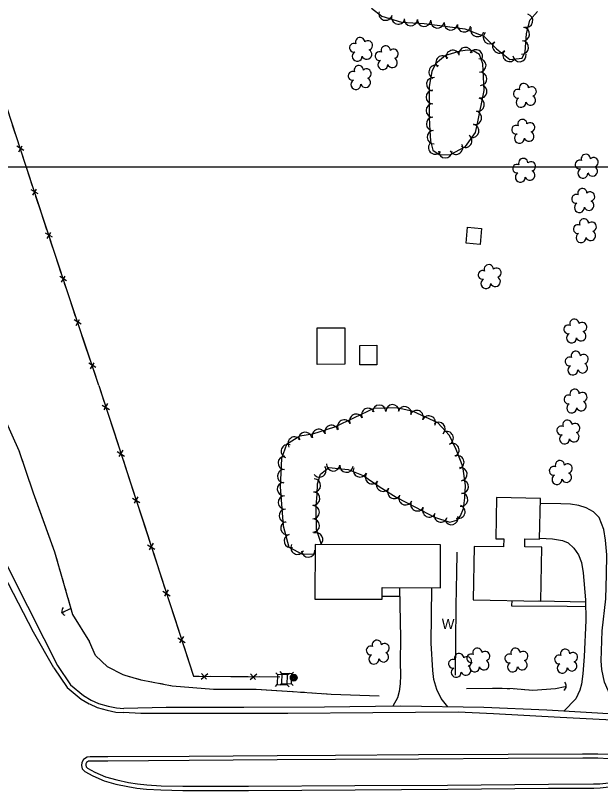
# Model space of a CAD drawing. Extents: x 353423 to 364002, y 127000 to 201942.
# Drawn here: x 361560.7 to 361910.2, y 148127.3 to 148590.5 of the extents above; entities that cross this region are included whole.
import ezdxf

# ---------------------------------------------------------------- set-up
doc = ezdxf.new("R2010")
doc.units = 0
for name, color, linetype in [('E_DTM_SlopeBottom', 7, 'Continuous'), ('E_DTM_SlopeTop', 7, 'Continuous'), ('E_FEN_Generic', 7, 'Continuous'), ('E_LAND_BrushLine', 7, 'Continuous'), ('E_LAND_TreeLine', 7, 'Continuous'), ('E_MISCPROP', 7, 'Continuous'), ('E_SGN', 7, 'Continuous'), ('E_STRUCT_WingWall', 7, 'Continuous'), ('E_WTR_FlowLine', 7, 'Continuous')]:
    doc.layers.add(name, color=color, linetype=linetype)

msp = doc.modelspace()

# ---------------------------------------------------------------- linework, layer by layer
at = {"layer": 'E_DTM_SlopeBottom'}
for p, q in [((361562.59, 148509.08), (361564.7, 148512.65)), ((361565.67, 148509.9), (361561.52, 148512.39)), ((361574.18, 148483.94), (361570.02, 148486.41)), ((361571.1, 148483.11), (361573.2, 148486.68)), ((361582.7, 148457.97), (361578.55, 148460.45)), ((361579.63, 148457.14), (361581.73, 148460.72)), ((361591.23, 148432.01), (361587.08, 148434.48)), ((361588.16, 148431.18), (361590.26, 148434.75)), ((361599.91, 148406.11), (361595.74, 148408.55)), ((361596.85, 148405.25), (361598.92, 148408.84)), ((361605.57, 148379.35), (361607.64, 148382.94)), ((361608.64, 148380.21), (361604.46, 148382.65)), ((361612.38, 148357.66), (361616.82, 148355)), ((361615.67, 148358.54), (361613.41, 148354.72)), ((361621.43, 148329.82), (361625.88, 148327.16)), ((361624.73, 148330.71), (361622.47, 148326.88)), ((361630.49, 148301.99), (361634.94, 148299.33)), ((361633.78, 148302.88), (361631.53, 148299.05)), ((361639.55, 148274.16), (361644, 148271.5)), ((361642.84, 148275.04), (361640.58, 148271.22)), ((361648.61, 148246.33), (361653.05, 148243.67)), ((361651.9, 148247.21), (361649.64, 148243.39)), ((361657.67, 148218.49), (361662.11, 148215.83)), ((361660.96, 148219.38), (361658.7, 148215.55)), ((361671.68, 148193.81), (361675.61, 148197.18)), ((361671.89, 148197.21), (361674.8, 148193.85)), ((361700.95, 148193.54), (361704.88, 148196.91)), ((361701.16, 148196.94), (361704.06, 148193.59))]:
    msp.add_line(p, q, dxfattribs=at)
for points in [[(361610.5, 148369.33), (361591.27, 148426.45), (361566.45, 148502), (361531.84, 148608.23), (361516.07, 148654.05), (361496.79, 148715), (361493.7, 148725.48)], [(361562.4, 148514.43), (361558.96, 148524.99)], [(361567.43, 148499.01), (361566.45, 148502), (361564.4, 148508.3)], [(361570.9, 148488.46), (361567.43, 148499.01)], [(361575.96, 148473.05), (361572.91, 148482.33)], [(361579.42, 148462.49), (361575.96, 148473.05)], [(361584.49, 148447.08), (361581.44, 148456.36)], [(361587.95, 148436.53), (361584.49, 148447.08)], [(361593.06, 148421.13), (361591.27, 148426.45), (361589.97, 148430.39)], [(361596.6, 148410.6), (361593.06, 148421.13)], [(361601.78, 148395.23), (361598.66, 148404.49)], [(361605.32, 148384.7), (361601.78, 148395.23)], [(361610.5, 148369.33), (361607.38, 148378.58)], [(361610.5, 148369.33), (361667.01, 148195.68), (361718.55, 148195.21)], [(361610.5, 148369.33), (361613.74, 148359.38)], [(361615.88, 148352.8), (361619.56, 148341.5)], [(361619.56, 148341.5), (361622.79, 148331.55)], [(361624.93, 148324.97), (361628.62, 148313.66)], [(361628.62, 148313.66), (361631.85, 148303.72)], [(361633.99, 148297.14), (361637.67, 148285.83)], [(361637.67, 148285.83), (361640.91, 148275.88)], [(361643.05, 148269.31), (361646.73, 148258)], [(361824.3, 148269.8), (361824.11, 148256.71), (361823.98, 148248.32), (361823.76, 148236.85), (361823.47, 148196.16)], [(361646.73, 148258), (361649.97, 148248.05)], [(361652.11, 148241.48), (361655.79, 148230.17)], [(361655.79, 148230.17), (361659.03, 148220.22)], [(361661.17, 148213.64), (361664.85, 148202.33)], [(361664.85, 148202.33), (361667.01, 148195.68), (361670.48, 148195.65)], [(361677.39, 148195.58), (361689.29, 148195.48)], [(361689.29, 148195.48), (361699.74, 148195.38)], [(361706.66, 148195.32), (361718.55, 148195.21)]]:
    msp.add_lwpolyline(points, dxfattribs=at)
for centre, radius, start, end in [((361591.31, 148234.66), 2.94, 139.2364, 245.4759), ((361886.76, 148189.77), 3.04, 301.1841, 47.4236)]:
    msp.add_arc(centre, radius, start, end, dxfattribs=at)
at = {"layer": 'E_DTM_SlopeTop'}
for points in [[(361583.65, 148200.58), (361571.36, 148221.84), (361556.48, 148250.88), (361543.03, 148276.75), (361535.48, 148292.76), (361525.92, 148314.72), (361516.7, 148336.91), (361508.2, 148357.31), (361496.9, 148384.1), (361485.1, 148413.23), (361474.57, 148438.32), (361459.23, 148474.71), (361449.78, 148496.84), (361434.61, 148533.39), (361422.83, 148562.09), (361409.43, 148593.58), (361401.01, 148614.16), (361385.63, 148650.86), (361375.85, 148674.25), (361362.58, 148706.13), (361358.92, 148714.75)], [(361364.27, 148715.17), (361370.57, 148700.19), (361381.03, 148675.16), (361394.66, 148642.05), (361403.75, 148621.03), (361416.68, 148590.94), (361426.07, 148567.95), (361438.9, 148536.5), (361448.78, 148513.72), (361460.51, 148485.38), (361468.9, 148465.29), (361483.2, 148430.85), (361491.23, 148412.17), (361502.32, 148385.87), (361511.37, 148363.95), (361519.01, 148345.28), (361527.12, 148327.43), (361538.21, 148300.85), (361546.75, 148281.03), (361554.22, 148264.34), (361567.75, 148237.45), (361577.61, 148218.16), (361585.72, 148201.97)], [(361583.65, 148200.58), (361591.58, 148188.76), (361599.82, 148181.93), (361604.7, 148179.13)], [(361585.72, 148201.97), (361593.45, 148190.45), (361601.25, 148183.99), (361605.95, 148181.3)], [(361604.84, 148179.06), (361609.38, 148176.81), (361615.48, 148175.32), (361620.65, 148174.19), (361625.23, 148173.8)], [(361605.95, 148181.3), (361610.24, 148179.18), (361616.04, 148177.76), (361621.02, 148176.67), (361625.44, 148176.29)], [(362233.91, 148178.43), (362203.4, 148175.82), (362147.09, 148172.74), (362112.5, 148170.31), (362071.89, 148166.73), (362034.89, 148163.48), (362026.38, 148163.45), (361990.67, 148165.45), (361940.7, 148168.04), (361886.09, 148170.95), (361846.21, 148173.11), (361825.23, 148174), (361774.12, 148173.77), (361723.44, 148173.36), (361666.01, 148173.24), (361635.54, 148173.3), (361625.23, 148173.8)], [(362145.02, 148172.59), (362096.98, 148171.11), (362047.97, 148168.77), (362030.59, 148167.45), (361978.34, 148169.68), (361921.83, 148172.72), (361878.24, 148175.26), (361840.55, 148176.79), (361790.97, 148177.72), (361745.39, 148177.13), (361697.08, 148176.8), (361650.63, 148176.79), (361625.43, 148176.19)], [(361716.95, 148148.02), (361664.52, 148147.64), (361615.83, 148147.37), (361605.24, 148147.34), (361603.4, 148147.15), (361601.24, 148145.77), (361600.35, 148144.04), (361600.04, 148142.2), (361600.58, 148140.18), (361602.07, 148138.54), (361606.91, 148136.05), (361613.66, 148133.03), (361620.57, 148131.13), (361627.69, 148129.58), (361633.23, 148128.7), (361638.98, 148128.09), (361647.51, 148127.62), (361660.7, 148127.27), (361699.82, 148127.37), (361763.54, 148127.74), (361818.91, 148128.04), (361879.19, 148128.59)], [(361879.18, 148128.59), (361906.14, 148128.69), (361910.01, 148128.85), (361918.93, 148129.85), (361945.51, 148134.67), (361947.89, 148135.78), (361949.32, 148137.02), (361950.11, 148138.74), (361950.19, 148140.77), (361949.21, 148142.82), (361947.83, 148143.52), (361944.1, 148144.32), (361921.94, 148148.17), (361915.29, 148148.74), (361908.67, 148149.07), (361899.56, 148149.02), (361854.99, 148148.85), (361801.49, 148148.53), (361751.87, 148148.23), (361716.96, 148148.02)], [(361879.17, 148131.09), (361906.08, 148131.19), (361909.82, 148131.35), (361918.56, 148132.33), (361944.75, 148137.08), (361946.51, 148137.9), (361947.27, 148138.55), (361947.63, 148139.34), (361947.67, 148140.25), (361947.32, 148140.97), (361946.98, 148141.14), (361943.62, 148141.87), (361921.62, 148145.69), (361915.12, 148146.24), (361908.62, 148146.57), (361899.58, 148146.52), (361855, 148146.35), (361801.51, 148146.03), (361751.88, 148145.73), (361716.97, 148145.52)], [(361716.97, 148145.52), (361664.53, 148145.14), (361615.84, 148144.87), (361605.37, 148144.84), (361604.24, 148144.72), (361603.15, 148144.02), (361602.75, 148143.24), (361602.59, 148142.32), (361602.84, 148141.42), (361603.62, 148140.56), (361608, 148138.3), (361614.51, 148135.39), (361621.17, 148133.56), (361628.16, 148132.04), (361633.55, 148131.18), (361639.18, 148130.58), (361647.61, 148130.12), (361660.73, 148129.77), (361699.81, 148129.87), (361763.52, 148130.24), (361818.89, 148130.54), (361879.17, 148131.09)]]:
    msp.add_lwpolyline(points, dxfattribs=at)
at = {"layer": 'E_FEN_Generic'}
for points in [[(361773.46, 148594.94), (361779.56, 148590.09), (361791.22, 148586.61), (361804.79, 148585.85), (361815.72, 148584.44), (361829.18, 148582.48), (361840.41, 148578.24), (361848.16, 148570.65), (361856.02, 148564.14), (361863.36, 148564.95), (361865.21, 148568.76), (361866.01, 148579.6), (361868.04, 148587.73), (361872.53, 148592.92)], [(361817.52, 148566.65), (361811.64, 148561.56), (361809.5, 148557.03), (361807.9, 148548.02), (361807.94, 148536.96), (361807.92, 148529.47), (361808.22, 148521.5), (361808.62, 148515.67), (361809.95, 148510.09), (361813.74, 148507.39), (361820.28, 148507.21), (361829.48, 148512.13), (361835.48, 148520.62), (361836.68, 148525.93), (361840.71, 148545.78), (361839.84, 148561.66), (361837.89, 148567.23), (361834.19, 148569.42), (361830.99, 148569.83), (361826.3, 148569.17), (361817.52, 148566.65)], [(361743.59, 148274.3), (361740.47, 148283.29), (361740.33, 148297.4), (361740.88, 148304.16), (361741.15, 148310.51), (361742.83, 148316.39), (361747.98, 148320.34), (361759.35, 148319.24), (361768.48, 148315.53), (361778.06, 148309.06), (361788.04, 148302.52), (361799.23, 148296.77), (361811.02, 148290.75), (361820.26, 148287.68), (361824.35, 148288.8), (361826.64, 148291.49), (361828.34, 148295.87), (361829.16, 148302.3), (361829.58, 148309.57), (361827.95, 148321), (361823.96, 148331.05), (361819.9, 148339.44), (361812.93, 148347.14), (361798.29, 148353.75), (361788.44, 148356.1), (361774.72, 148355.69), (361751.36, 148344.37), (361738.1, 148340.26), (361730.61, 148339.11), (361722.62, 148334.16), (361719.52, 148325.64), (361718.89, 148308.81), (361720.52, 148285.44), (361724.01, 148272.71), (361732.11, 148268.52), (361739.61, 148268.77)]]:
    msp.add_lwpolyline(points, dxfattribs=at)
for centre, radius, start, end in [((361781.75, 148591.62), 3.99, 163.3842, 343.3689), ((361865.81, 148587.44), 3.99, 256.0013, 75.986), ((361789.4, 148589.33), 3.99, 163.3842, 343.3689), ((361796.79, 148588.39), 3.99, 176.8145, 356.7992), ((361804.77, 148587.95), 3.99, 176.8145, 356.7992), ((361812.84, 148586.92), 3.99, 172.6298, 352.6145), ((361820.79, 148585.81), 3.99, 171.7186, 351.7033), ((361828.69, 148584.66), 3.99, 171.7186, 351.7033), ((361836.65, 148581.89), 3.99, 159.3242, 339.3089), ((361863.89, 148579.33), 3.99, 265.7746, 85.7593), ((361766.59, 148574.68), 2.78, 1.1954, 202.2064), ((361844.14, 148577.51), 3.99, 135.639, 315.6237), ((361762.86, 148571.28), 2.61, 63.9035, 281.8361), ((361771.24, 148572.68), 2.78, 284.5183, 132.2913), ((361849.74, 148572.06), 3.99, 140.3487, 320.3333), ((361863.3, 148571.36), 3.99, 265.7746, 85.7593), ((361764.85, 148566.13), 2.97, 119.1983, 2.1715), ((361770.57, 148567.35), 2.97, 201.5475, 62.7813), ((361778.16, 148566.24), 2.61, 63.9035, 281.8361), ((361781.89, 148569.64), 2.78, 1.1954, 202.2064), ((361786.54, 148567.64), 2.78, 284.5183, 132.2913), ((361821.97, 148565.74), 4.02, 16.0108, 195.9955), ((361829.51, 148567.49), 4.02, 8.0027, 187.9873), ((361835.72, 148566.07), 4.02, 329.43, 149.4147), ((361855.89, 148566.96), 3.99, 140.3487, 320.3333), ((361780.15, 148561.09), 2.97, 119.1983, 2.1715), ((361785.87, 148562.31), 2.97, 201.5475, 62.7813), ((361815.86, 148562.42), 4.02, 40.9013, 220.886), ((361837.79, 148560.68), 4.02, 273.121, 93.1056), ((361861.84, 148566.89), 3.99, 186.3564, 6.3411), ((361765.79, 148557.83), 2.78, 1.1954, 202.2064), ((361811.71, 148556.78), 4.02, 64.7012, 244.6859), ((361762.07, 148554.43), 2.61, 63.9035, 281.8361), ((361770.44, 148555.83), 2.78, 284.5183, 132.2913), ((361838.22, 148552.64), 4.02, 273.121, 93.1056), ((361764.05, 148549.28), 2.97, 119.1983, 2.1715), ((361769.78, 148550.5), 2.97, 201.5475, 62.7813), ((361810.29, 148549.44), 4.02, 79.933, 259.9176), ((361864.47, 148547.14), 2.78, 1.1954, 202.2064), ((361810.03, 148541.8), 4.02, 90.2409, 270.2256), ((361838.43, 148545.16), 4.02, 258.5346, 78.5193), ((361860.74, 148543.75), 2.61, 63.9035, 281.8361), ((361869.12, 148545.15), 2.78, 284.5183, 132.2913), ((361836.83, 148537.27), 4.02, 258.5346, 78.5193), ((361862.73, 148538.59), 2.97, 119.1983, 2.1715), ((361868.45, 148539.81), 2.97, 201.5475, 62.7813), ((361810.04, 148533.74), 4.02, 89.8396, 269.8242), ((361835.23, 148529.38), 4.02, 258.5346, 78.5193), ((361810.17, 148525.78), 4.02, 92.1785, 272.1632), ((361863.52, 148525.69), 2.78, 1.1954, 202.2064), ((361868.17, 148523.69), 2.78, 284.5183, 132.2913), ((361810.59, 148517.81), 4.02, 93.9262, 273.9109), ((361833.53, 148521.56), 4.02, 257.286, 77.2706), ((361859.79, 148522.29), 2.61, 63.9035, 281.8361), ((361829.4, 148515.66), 4.02, 234.7564, 54.7411), ((361861.78, 148517.14), 2.97, 119.1983, 2.1715), ((361867.51, 148518.36), 2.97, 201.5475, 62.7813), ((361811.43, 148511.62), 4.02, 144.5144, 324.499), ((361823.89, 148511.53), 4.02, 208.1247, 28.1094), ((361817.51, 148509.4), 4.02, 178.4567, 358.4413), ((361864.05, 148502.38), 2.78, 1.1954, 202.2064), ((361897.71, 148501.42), 2.61, 63.9035, 281.8361), ((361901.44, 148504.82), 2.78, 1.1954, 202.2064), ((361906.09, 148502.82), 2.78, 284.5183, 132.2913), ((361860.33, 148498.98), 2.61, 63.9035, 281.8361), ((361868.7, 148500.38), 2.78, 284.5183, 132.2913), ((361899.7, 148496.27), 2.97, 119.1983, 2.1715), ((361905.42, 148497.49), 2.97, 201.5475, 62.7813), ((361862.31, 148493.83), 2.97, 119.1983, 2.1715), ((361868.04, 148495.05), 2.97, 201.5475, 62.7813), ((361899.35, 148484.32), 2.78, 1.1954, 202.2064), ((361904, 148482.32), 2.78, 284.5183, 132.2913), ((361895.63, 148480.92), 2.61, 63.9035, 281.8361), ((361897.61, 148475.77), 2.97, 119.1983, 2.1715), ((361903.34, 148476.99), 2.97, 201.5475, 62.7813), ((361900.35, 148466.25), 2.78, 1.1954, 202.2064), ((361905, 148464.26), 2.78, 284.5183, 132.2913), ((361896.63, 148462.86), 2.61, 63.9035, 281.8361), ((361904.34, 148458.93), 2.97, 201.5475, 62.7813), ((361898.61, 148457.7), 2.97, 119.1983, 2.1715), ((361843.44, 148438.83), 2.78, 1.1954, 202.2064), ((361848.09, 148436.84), 2.78, 284.5183, 132.2913), ((361839.72, 148435.44), 2.61, 63.9035, 281.8361), ((361847.43, 148431.51), 2.97, 201.5475, 62.7813), ((361841.7, 148430.28), 2.97, 119.1983, 2.1715), ((361894.61, 148406.33), 2.78, 1.1954, 202.2064), ((361899.26, 148404.33), 2.78, 284.5183, 132.2913), ((361890.89, 148402.93), 2.61, 63.9035, 281.8361), ((361898.6, 148399), 2.97, 201.5475, 62.7813), ((361892.87, 148397.78), 2.97, 119.1983, 2.1715), ((361895.48, 148387.12), 2.78, 1.1954, 202.2064), ((361900.13, 148385.13), 2.78, 284.5183, 132.2913), ((361891.75, 148383.72), 2.61, 63.9035, 281.8361), ((361893.74, 148378.57), 2.97, 119.1983, 2.1715), ((361899.46, 148379.79), 2.97, 201.5475, 62.7813), ((361894.76, 148364.42), 2.78, 1.1954, 202.2064), ((361899.41, 148362.43), 2.78, 284.5183, 132.2913), ((361891.03, 148361.03), 2.61, 63.9035, 281.8361), ((361898.75, 148357.09), 2.97, 201.5475, 62.7813), ((361771.38, 148351.76), 3.98, 25.8631, 205.8477), ((361778.02, 148353.71), 3.98, 1.6862, 181.6709), ((361785.97, 148353.94), 3.98, 1.6862, 181.6709), ((361793.23, 148352.81), 3.98, 346.6139, 166.5985), ((361893.02, 148355.87), 2.97, 119.1983, 2.1715), ((361764.22, 148348.29), 3.98, 25.8631, 205.8477), ((361800.4, 148350.51), 3.98, 335.7183, 155.703), ((361807.65, 148347.24), 3.98, 335.7183, 155.703), ((361757.06, 148344.82), 3.98, 25.8631, 205.8477), ((361813.47, 148343.45), 3.98, 312.1343, 132.119), ((361890.46, 148345.93), 2.78, 1.1954, 202.2064), ((361895.11, 148343.93), 2.78, 284.5183, 132.2913), ((361733.82, 148337.49), 3.98, 8.7044, 188.6891), ((361741.87, 148339.25), 3.98, 17.2612, 197.2459), ((361749.47, 148341.61), 3.98, 17.2612, 197.2459), ((361818.32, 148337.93), 3.98, 295.8276, 115.8123), ((361886.73, 148342.53), 2.61, 63.9035, 281.8361), ((361894.45, 148338.6), 2.97, 201.5475, 62.7813), ((361727.43, 148334.69), 3.98, 31.8024, 211.7871), ((361888.72, 148337.38), 2.97, 119.1983, 2.1715), ((361723.35, 148330.08), 3.98, 69.9749, 249.9595), ((361821.78, 148330.77), 3.98, 295.8276, 115.8123), ((361824.7, 148323.53), 3.98, 291.6438, 111.6285), ((361721.5, 148323.09), 3.98, 87.8741, 267.8588), ((361750.5, 148322.19), 3.98, 174.4977, 354.4823), ((361885.96, 148321.73), 2.78, 1.1954, 202.2064), ((361721.21, 148315.14), 3.98, 87.8741, 267.8588), ((361742.25, 148318.58), 3.98, 217.4638, 37.4484), ((361758.42, 148321.43), 3.98, 174.4977, 354.4823), ((361766.45, 148318.6), 3.98, 157.8447, 337.8294), ((361826.51, 148316.35), 3.98, 278.1216, 98.1063), ((361882.23, 148318.33), 2.61, 63.9035, 281.8361), ((361890.61, 148319.73), 2.78, 284.5183, 132.2913), ((361739.03, 148309.63), 3.98, 267.6288, 87.6135), ((361773.72, 148314.5), 3.98, 145.9834, 325.9681), ((361884.22, 148313.18), 2.97, 119.1983, 2.1715), ((361889.94, 148314.4), 2.97, 201.5475, 62.7813), ((361721.07, 148307.41), 3.98, 94.0114, 273.9961), ((361780.3, 148310.08), 3.98, 146.7941, 326.7788), ((361827.45, 148308.87), 3.98, 266.778, 86.7627), ((361738.6, 148301.77), 3.98, 265.3051, 85.2897), ((361786.95, 148305.72), 3.98, 146.7941, 326.7788), ((361826.91, 148301.09), 3.98, 262.668, 82.6527), ((361721.63, 148299.48), 3.98, 94.0114, 273.9961), ((361793.7, 148301.95), 3.98, 152.7926, 332.7773), ((361800.77, 148298.32), 3.98, 152.9664, 332.9511), ((361722.18, 148291.54), 3.98, 94.0114, 273.9961), ((361738.28, 148293.64), 3.98, 270.5802, 90.5648), ((361807.86, 148294.7), 3.98, 152.9664, 332.9511), ((361825.33, 148293.86), 3.98, 248.8721, 68.8568), ((361814.85, 148291.67), 3.98, 161.6062, 341.5909), ((361821.21, 148290.1), 3.98, 195.3374, 15.3221), ((361723.06, 148284.08), 3.98, 105.307, 285.2916), ((361738.36, 148285.68), 3.98, 270.5802, 90.5648), ((361740.32, 148277.37), 3.98, 309.4374, 109.1494), ((361725.15, 148276.4), 3.98, 105.307, 285.2916), ((361729.14, 148272.4), 3.98, 152.6257, 332.6104), ((361735.57, 148270.72), 3.98, 181.975, 1.9597), ((361776.6, 148214.36), 2.78, 1.1954, 202.2064), ((361772.88, 148210.96), 2.61, 63.9035, 281.8361), ((361781.25, 148212.36), 2.78, 284.5183, 132.2913), ((361836.66, 148209.66), 2.78, 1.1954, 202.2064), ((361859.42, 148209.63), 2.78, 1.1954, 202.2064), ((361889.13, 148208.97), 2.78, 1.1954, 202.2064), ((361774.86, 148205.81), 2.97, 119.1983, 2.1715), ((361780.59, 148207.03), 2.97, 201.5475, 62.7813), ((361825.77, 148206.43), 2.78, 1.1954, 202.2064), ((361830.42, 148204.44), 2.78, 284.5183, 132.2913), ((361832.94, 148206.27), 2.61, 63.9035, 281.8361), ((361841.31, 148207.67), 2.78, 284.5183, 132.2913), ((361855.7, 148206.24), 2.61, 63.9035, 281.8361), ((361864.07, 148207.64), 2.78, 284.5183, 132.2913), ((361885.4, 148205.57), 2.61, 63.9035, 281.8361), ((361893.78, 148206.97), 2.78, 284.5183, 132.2913), ((361822.05, 148203.04), 2.61, 63.9035, 281.8361), ((361834.92, 148201.11), 2.97, 119.1983, 2.1715), ((361840.65, 148202.34), 2.97, 201.5475, 62.7813), ((361857.68, 148201.08), 2.97, 119.1983, 2.1715), ((361863.41, 148202.31), 2.97, 201.5475, 62.7813), ((361887.39, 148200.42), 2.97, 119.1983, 2.1715), ((361893.11, 148201.64), 2.97, 201.5475, 62.7813), ((361824.03, 148197.88), 2.97, 119.1983, 2.1715), ((361829.76, 148199.11), 2.97, 201.5475, 62.7813)]:
    msp.add_arc(centre, radius, start, end, dxfattribs=at)
at = {"layer": 'E_LAND_BrushLine'}
for centre, radius in [((361726.93, 148194.71), 2.02), ((361726.92, 148194.72), 1.52), ((361726.93, 148194.68), 1.01), ((361726.93, 148194.69), 0.502)]:
    msp.add_circle(centre, radius, dxfattribs=at)
at = {"layer": 'E_LAND_TreeLine'}
for p, q in [((358000, 148500), (363000, 148500)), ((360000, 148500), (362000, 148500)), ((361500, 148500), (363000, 148500))]:
    msp.add_line(p, q, dxfattribs=at)
at = {"layer": 'E_MISCPROP'}
for points in [[(361925.56, 148172.52), (361920.23, 148179.52), (361914.82, 148187.08), (361912.7, 148192.03), (361911.01, 148199.59), (361910.57, 148204.86), (361911.18, 148222.8), (361913.48, 148241.94), (361913.83, 148256.43), (361914, 148268.1), (361913.23, 148276.86), (361912.27, 148283.22), (361909.4, 148290.55), (361906.08, 148293.93), (361901.64, 148296.3), (361897.37, 148297.57), (361892.37, 148298.33), (361886.51, 148298.68), (361874.27, 148298.78)], [(361873.88, 148278.09), (361881.52, 148277.75), (361887.6, 148276.78), (361890.92, 148275.4), (361894.24, 148272.2), (361897.14, 148268.09), (361898.77, 148263.57), (361899.9, 148257.43), (361901.3, 148241.18), (361901.36, 148228.93), (361900.41, 148207.28), (361899.71, 148196.95), (361898.94, 148190.8), (361897.9, 148187.19), (361895.44, 148182.08)], [(361790.17, 148248.51), (361790.68, 148218.24), (361790.61, 148204.07), (361790.63, 148196.23), (361790.44, 148190.95), (361789.91, 148186.53), (361788.98, 148182.76), (361786.11, 148177.66)], [(361818.97, 148177.2), (361814.95, 148182.2), (361812.41, 148187.68), (361810.7, 148193.57), (361809.96, 148199.04), (361809.11, 148215.42), (361809.46, 148248.45)], [(361779.71, 148243.43), (361790.26, 148243.4)], [(361857.14, 148240.83), (361857.04, 148237.6), (361890.4, 148237.43), (361901.32, 148237.18)], [(361901.3, 148239.81), (361873.5, 148240.36), (361873.34, 148240.52)], [(361888.4, 148174.67), (361895.44, 148182.08)]]:
    msp.add_lwpolyline(points, dxfattribs=at)
at = {"layer": 'E_SGN'}
for p, q in [((361717.24, 148196.56), (361716.22, 148197.65)), ((361719.78, 148197.24), (361718.75, 148198.33)), ((361725.78, 148197.07), (361726.87, 148198.1)), ((361723.24, 148196.39), (361724.33, 148197.42)), ((361715.99, 148189.53), (361717.08, 148190.56)), ((361718.52, 148190.21), (361719.61, 148191.24)), ((361724.11, 148189.3), (361723.08, 148190.39)), ((361726.64, 148189.98), (361725.61, 148191.07))]:
    msp.add_line(p, q, dxfattribs=at)
for points in [[(361717.08, 148190.56), (361723.08, 148190.39), (361723.24, 148196.39), (361717.24, 148196.56)], [(361719.61, 148191.24), (361725.61, 148191.07), (361725.78, 148197.07), (361719.78, 148197.24)]]:
    msp.add_lwpolyline(points, close=True, dxfattribs=at)
at = {"layer": 'E_STRUCT_WingWall'}
for points in [[(361447.3, 148721.79), (361454.71, 148697.22), (361465.62, 148656.66), (361474.66, 148622.49), (361483.84, 148596.73), (361495.09, 148557.22), (361503.91, 148519.3), (361518.23, 148475.46), (361528.88, 148437.35), (361540.04, 148397.41), (361548.32, 148362.13), (361562.7, 148330.47), (361571.22, 148305.17), (361584.01, 148269.92), (361594.81, 148232.55), (361604.96, 148216.09)], [(361562.24, 148331.47), (361562.7, 148330.47), (361563, 148329.58)], [(361564.3, 148325.71), (361564.95, 148323.77)], [(361566.26, 148319.9), (361571.22, 148305.17), (361576.01, 148291.96)], [(361576.01, 148291.96), (361584.01, 148269.92), (361585.72, 148263.99)], [(361586.85, 148260.07), (361587.42, 148258.11)], [(361588.55, 148254.18), (361589.12, 148252.22)], [(361590.26, 148248.3), (361590.82, 148246.34)], [(361591.96, 148242.41), (361594.81, 148232.55), (361604.96, 148216.09)], [(361593.79, 148236.05), (361588.04, 148233.22)], [(361590.99, 148234.67), (361590.85, 148234.6)], [(361591.42, 148234.88), (361591.28, 148234.81)], [(361593.79, 148236.05), (361591.71, 148235.02)], [(361590.13, 148234.24), (361588.04, 148233.22)], [(361590.56, 148234.46), (361590.42, 148234.39)], [(361777.92, 148183.56), (361749.27, 148184.7), (361726.26, 148186.23), (361704.41, 148187.69), (361678.92, 148187.71), (361654.27, 148189.69), (361635.76, 148193.3), (361626.27, 148196.02), (361624.95, 148196.39), (361615.67, 148201.21), (361608.51, 148207.97), (361604.96, 148216.09)], [(361628.82, 148195.29), (361626.27, 148196.02), (361624.95, 148196.39), (361615.67, 148201.21), (361608.51, 148207.97), (361604.96, 148216.09)], [(361635.42, 148193.4), (361633.22, 148194.03)], [(361642.15, 148192.06), (361639.9, 148192.5)], [(361648.89, 148190.74), (361646.64, 148191.18)], [(361686.47, 148187.71), (361678.92, 148187.71), (361654.27, 148189.69), (361653.38, 148189.87)], [(361889.04, 148189.27), (361883.38, 148188.1), (361869.71, 148187.1), (361857.98, 148188.03), (361845.78, 148188.32), (361830.09, 148188.07)], [(361851.53, 148188.18), (361845.78, 148188.32), (361830.09, 148188.07)], [(361889.04, 148189.27), (361883.38, 148188.1), (361869.71, 148187.1), (361867.76, 148187.25)], [(361719.63, 148186.67), (361704.41, 148187.69), (361686.47, 148187.71)], [(361726.49, 148186.21), (361726.26, 148186.23), (361724.2, 148186.36)], [(361733.34, 148185.76), (361731.05, 148185.91)], [(361740.19, 148185.3), (361737.91, 148185.45)], [(361777.92, 148183.56), (361749.27, 148184.7), (361744.76, 148185)], [(361855.96, 148188.08), (361854.48, 148188.11)], [(361860.39, 148187.84), (361858.91, 148187.96)], [(361864.81, 148187.49), (361863.34, 148187.61)]]:
    msp.add_lwpolyline(points, dxfattribs=at)
at = {"layer": 'E_WTR_FlowLine'}
for points in [[(361839.16, 148463.29), (361838.25, 148453.73), (361829.9, 148454.53), (361830.82, 148464.08)], [(361757.48, 148403.89), (361757.52, 148382.02), (361740.94, 148381.99), (361740.91, 148403.87)], [(361776.52, 148393.43), (361776.61, 148381.77), (361766.42, 148381.69), (361766.33, 148393.34)], [(361834.17, 148241.27), (361874.48, 148240.5), (361875.1, 148272.77), (361864.92, 148272.96), (361865.01, 148277.67), (361873.87, 148277.5), (361874.33, 148301.9), (361848.06, 148302.4), (361847.59, 148277.73), (361852.42, 148277.64), (361852.33, 148272.85), (361834.78, 148273.18)], [(361814.65, 148274.09), (361739.63, 148274.31), (361739.53, 148241.71), (361779.7, 148241.6), (361779.72, 148248.54), (361814.57, 148248.44)]]:
    msp.add_lwpolyline(points, close=True, dxfattribs=at)

# ---------------------------------------------------------------- texts
at = {"layer": 'E_DTM_SlopeBottom'}
msp.add_text('W', height=6, rotation=358.4043, dxfattribs=at).set_placement((361815.25, 148223.95))

doc.saveas('drawing.dxf')
